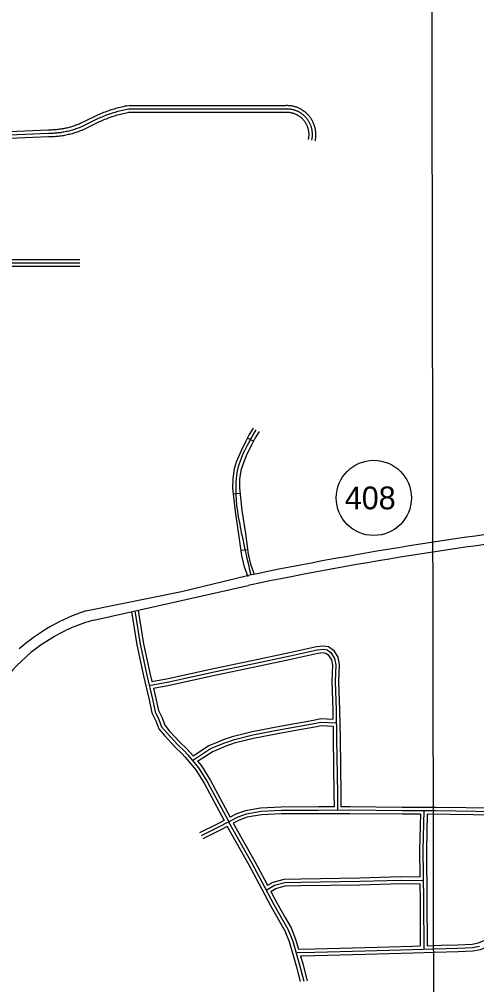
# Model space of a CAD drawing. Extents: x 3313442 to 3351311, y 721974 to 747360.
# Drawn here: x 3341988 to 3343998, y 734863 to 739102 of the extents above; entities that cross this region are included whole.
import ezdxf

# ---------------------------------------------------------------- set-up
doc = ezdxf.new("R2010")
doc.units = 0
for name, color, linetype in [('V-GRID-MAJR', 7, 'Continuous'), ('V-ROAD-CNTR', 7, 'Continuous'), ('V-ROAD-IDEN', 7, 'Continuous')]:
    doc.layers.add(name, color=color, linetype=linetype)

msp = doc.modelspace()

# ---------------------------------------------------------------- linework, layer by layer
at = {"layer": 'V-GRID-MAJR'}
msp.add_spline([(3343822.3, 727389.2), (3343811.7, 733449), (3343801.1, 739510.7), (3343796.8, 742024.4)], degree=3, dxfattribs=at)
at = {"layer": 'V-ROAD-CNTR'}
for p, q in [((3343017.1, 737248.5), (3342990.7, 737262.8)), ((3342958, 737019.8), (3342928.2, 737016.7)), ((3342991.6, 736772.7), (3342961.9, 736768.5))]:
    msp.add_line(p, q, dxfattribs=at)
for points in [[(3342115.7, 738615.1), (3341632.7, 738594.3), (3341421.5, 738585), (3341226.2, 738580.5), (3341106, 738581.3), (3340330.4, 738815.3)], [(3342117, 738585.1), (3341634, 738564.4), (3341422.5, 738555), (3341226.4, 738550.5), (3341101.5, 738551.4), (3340321.8, 738786.6)], [(3342116.4, 738600.1), (3341633.4, 738579.4), (3341422, 738570), (3341226.3, 738565.5), (3341103.7, 738566.3), (3340323.4, 738801.8)], [(3342465.6, 738722), (3342458.9, 738720.7), (3342452, 738719.4), (3342445.2, 738717.9), (3342438.4, 738716.3), (3342431.6, 738714.7), (3342424.8, 738713), (3342418.1, 738711.2), (3342411.4, 738709.3), (3342404.7, 738707.4), (3342398, 738705.4), (3342391.3, 738703.3), (3342384.7, 738701.1), (3342378.1, 738698.8), (3342371.5, 738696.5), (3342365, 738694.1), (3342358.5, 738691.6), (3342352, 738689), (3342345.5, 738686.4), (3342339.1, 738683.6), (3342332.7, 738680.9), (3342326.4, 738678), (3342320.1, 738675), (3342317.1, 738673.7)], [(3342468.4, 738707.3), (3342461.8, 738706), (3342455.1, 738704.7), (3342448.4, 738703.2), (3342441.8, 738701.7), (3342435.2, 738700.1), (3342428.6, 738698.5), (3342422, 738696.7), (3342415.5, 738694.9), (3342408.9, 738693), (3342402.4, 738691), (3342396, 738689), (3342389.5, 738686.9), (3342383.1, 738684.7), (3342376.7, 738682.4), (3342370.3, 738680), (3342363.9, 738677.6), (3342357.6, 738675.1), (3342351.3, 738672.5), (3342345, 738669.9), (3342338.8, 738667.1), (3342332.6, 738664.3), (3342326.4, 738661.5), (3342323.6, 738660.1)], [(3342471.3, 738692.6), (3342464.7, 738691.3), (3342458.2, 738690), (3342451.7, 738688.6), (3342445.2, 738687.1), (3342438.8, 738685.6), (3342432.4, 738684), (3342426, 738682.3), (3342419.6, 738680.5), (3342413.2, 738678.6), (3342406.9, 738676.7), (3342400.6, 738674.7), (3342394.3, 738672.6), (3342388, 738670.5), (3342381.8, 738668.3), (3342375.5, 738666), (3342369.4, 738663.6), (3342363.2, 738661.2), (3342357.1, 738658.7), (3342351, 738656.1), (3342344.9, 738653.4), (3342338.9, 738650.7), (3342332.8, 738647.9), (3342330, 738646.6)], [(3343153.8, 738721.9), (3342468.4, 738722.3)], [(3343153.8, 738706.9), (3342468.4, 738707.3)], [(3343153.8, 738691.9), (3342468.4, 738692.3)], [(3343288.4, 738568.3), (3343289.1, 738571.4), (3343289.6, 738574.7), (3343290.2, 738578.1), (3343290.6, 738581.5), (3343290.9, 738584.8), (3343291.1, 738588.2), (3343291.3, 738591.6), (3343291.3, 738595), (3343291.3, 738598.4), (3343291.2, 738601.8), (3343290.9, 738605.2), (3343290.6, 738608.6), (3343290.2, 738611.9), (3343289.7, 738615.3), (3343289.2, 738618.7), (3343288.5, 738622), (3343287.7, 738625.3), (3343286.9, 738628.6), (3343286, 738631.8), (3343284.9, 738635.1), (3343283.8, 738638.3), (3343282.6, 738641.5), (3343281.4, 738644.6), (3343280, 738647.7), (3343278.6, 738650.8), (3343277.1, 738653.8), (3343275.4, 738656.8), (3343273.8, 738659.8), (3343272, 738662.7), (3343270.2, 738665.5), (3343268.3, 738668.3), (3343266.3, 738671.1), (3343264.2, 738673.8), (3343262.1, 738676.4), (3343259.9, 738679), (3343257.6, 738681.5), (3343255.3, 738684), (3343252.9, 738686.4), (3343250.4, 738688.7), (3343247.9, 738691), (3343245.3, 738693.2), (3343242.6, 738695.3), (3343239.9, 738697.4), (3343237.2, 738699.4), (3343234.4, 738701.3), (3343231.5, 738703.1), (3343228.6, 738704.9), (3343225.7, 738706.6), (3343222.7, 738708.2), (3343219.6, 738709.7), (3343216.6, 738711.1), (3343213.5, 738712.5), (3343210.3, 738713.8), (3343207.1, 738715), (3343203.9, 738716.1), (3343200.7, 738717.1), (3343197.4, 738718), (3343194.1, 738718.9), (3343190.8, 738719.6), (3343187.5, 738720.3), (3343184.1, 738720.9), (3343180.8, 738721.3), (3343177.4, 738721.7), (3343174, 738722), (3343170.6, 738722.3), (3343167.2, 738722.4), (3343163.8, 738722.4), (3343160.4, 738722.4), (3343157.1, 738722.2), (3343153.7, 738722), (3343152.5, 738721.9)], [(3343273.7, 738571.3), (3343274.3, 738574.2), (3343274.8, 738577.2), (3343275.3, 738580.1), (3343275.7, 738583.1), (3343275.9, 738586.1), (3343276.1, 738589.1), (3343276.3, 738592.1), (3343276.3, 738595), (3343276.3, 738598), (3343276.2, 738601), (3343276, 738604), (3343275.7, 738607), (3343275.4, 738610), (3343274.9, 738612.9), (3343274.4, 738615.9), (3343273.8, 738618.8), (3343273.2, 738621.8), (3343272.4, 738624.7), (3343271.6, 738627.5), (3343270.7, 738630.4), (3343269.7, 738633.2), (3343268.7, 738636), (3343267.5, 738638.8), (3343266.3, 738641.5), (3343265.1, 738644.3), (3343263.7, 738646.9), (3343262.3, 738649.6), (3343260.8, 738652.2), (3343259.3, 738654.7), (3343257.7, 738657.3), (3343256, 738659.7), (3343254.2, 738662.2), (3343252.4, 738664.5), (3343250.5, 738666.9), (3343248.6, 738669.1), (3343246.6, 738671.4), (3343244.5, 738673.5), (3343242.4, 738675.7), (3343240.2, 738677.7), (3343238, 738679.7), (3343235.7, 738681.7), (3343233.4, 738683.5), (3343231, 738685.4), (3343228.6, 738687.1), (3343226.1, 738688.8), (3343223.6, 738690.4), (3343221, 738692), (3343218.4, 738693.5), (3343215.8, 738694.9), (3343213.1, 738696.2), (3343210.4, 738697.5), (3343207.6, 738698.7), (3343204.9, 738699.8), (3343202.1, 738700.8), (3343199.2, 738701.8), (3343196.4, 738702.7), (3343193.5, 738703.5), (3343190.6, 738704.3), (3343187.7, 738704.9), (3343184.7, 738705.5), (3343181.8, 738706), (3343178.8, 738706.5), (3343175.8, 738706.8), (3343172.9, 738707.1), (3343169.9, 738707.3), (3343166.9, 738707.4), (3343163.9, 738707.4), (3343160.9, 738707.4), (3343157.9, 738707.2), (3343154.9, 738707), (3343153.8, 738706.9)], [(3343259, 738574.3), (3343259.6, 738577), (3343260, 738579.6), (3343260.4, 738582.2), (3343260.7, 738584.7), (3343261, 738587.3), (3343261.2, 738589.9), (3343261.3, 738592.5), (3343261.3, 738595.1), (3343261.3, 738597.7), (3343261.2, 738600.3), (3343261, 738602.9), (3343260.8, 738605.4), (3343260.5, 738608), (3343260.1, 738610.6), (3343259.7, 738613.1), (3343259.2, 738615.7), (3343258.6, 738618.2), (3343257.9, 738620.7), (3343257.2, 738623.2), (3343256.4, 738625.7), (3343255.6, 738628.1), (3343254.7, 738630.6), (3343253.7, 738633), (3343252.7, 738635.4), (3343251.6, 738637.7), (3343250.4, 738640), (3343249.2, 738642.3), (3343247.9, 738644.6), (3343246.6, 738646.8), (3343245.2, 738649), (3343243.7, 738651.1), (3343242.2, 738653.2), (3343240.6, 738655.3), (3343239, 738657.3), (3343237.3, 738659.3), (3343235.6, 738661.2), (3343233.8, 738663.1), (3343231.9, 738664.9), (3343230.1, 738666.7), (3343228.1, 738668.4), (3343226.2, 738670.1), (3343224.1, 738671.7), (3343222.1, 738673.3), (3343220, 738674.8), (3343217.8, 738676.3), (3343215.6, 738677.7), (3343213.4, 738679), (3343211.2, 738680.3), (3343208.9, 738681.5), (3343206.6, 738682.7), (3343204.2, 738683.8), (3343201.8, 738684.8), (3343199.4, 738685.8), (3343197, 738686.7), (3343194.5, 738687.6), (3343192.1, 738688.3), (3343189.6, 738689.1), (3343187.1, 738689.7), (3343184.5, 738690.3), (3343182, 738690.8), (3343179.4, 738691.2), (3343176.9, 738691.6), (3343174.3, 738691.9), (3343171.7, 738692.1), (3343169.1, 738692.3), (3343166.5, 738692.4), (3343163.9, 738692.4), (3343161.3, 738692.4), (3343158.7, 738692.3), (3343156.1, 738692.1), (3343155.1, 738692)], [(3342256.2, 738643.6), (3342251.3, 738641.6), (3342246.5, 738639.6), (3342241.7, 738637.8), (3342236.8, 738636), (3342232, 738634.2), (3342227.1, 738632.6), (3342222.1, 738631), (3342217.2, 738629.5), (3342212.2, 738628.1), (3342207.2, 738626.7), (3342202.2, 738625.4), (3342197.2, 738624.2), (3342192.1, 738623.1), (3342187.1, 738622), (3342182, 738621), (3342176.9, 738620.1), (3342171.8, 738619.3), (3342166.7, 738618.5), (3342161.6, 738617.8), (3342156.4, 738617.2), (3342151.3, 738616.7), (3342146.1, 738616.2), (3342141, 738615.9), (3342135.8, 738615.5), (3342130.6, 738615.3), (3342125.5, 738615.2), (3342120.3, 738615.1), (3342116.4, 738615.1)], [(3342316.9, 738673.6), (3342255.4, 738643.3)], [(3342323.6, 738660.1), (3342262, 738629.8)], [(3342330.2, 738646.7), (3342268.6, 738616.4)], [(3342262, 738629.8), (3342257, 738627.7), (3342252, 738625.7), (3342247, 738623.7), (3342242, 738621.9), (3342236.9, 738620.1), (3342231.8, 738618.3), (3342226.6, 738616.7), (3342221.5, 738615.1), (3342216.3, 738613.6), (3342211.1, 738612.2), (3342205.8, 738610.9), (3342200.6, 738609.6), (3342195.3, 738608.4), (3342190, 738607.3), (3342184.8, 738606.3), (3342179.4, 738605.3), (3342174.1, 738604.5), (3342168.8, 738603.7), (3342163.4, 738602.9), (3342158.1, 738602.3), (3342152.7, 738601.8), (3342147.3, 738601.3), (3342141.9, 738600.9), (3342136.6, 738600.6), (3342131.2, 738600.3), (3342125.8, 738600.2), (3342120.4, 738600.1), (3342116.4, 738600.1)], [(3342267.9, 738616), (3342262.8, 738613.9), (3342257.6, 738611.8), (3342252.3, 738609.7), (3342247.1, 738607.8), (3342241.8, 738605.9), (3342236.4, 738604.1), (3342231.1, 738602.4), (3342225.7, 738600.7), (3342220.3, 738599.2), (3342214.9, 738597.7), (3342209.5, 738596.3), (3342204, 738595), (3342198.5, 738593.8), (3342193, 738592.6), (3342187.5, 738591.5), (3342182, 738590.5), (3342176.4, 738589.6), (3342170.9, 738588.8), (3342165.3, 738588.1), (3342159.7, 738587.4), (3342154.1, 738586.8), (3342148.5, 738586.3), (3342142.9, 738585.9), (3342137.3, 738585.6), (3342131.7, 738585.3), (3342126.1, 738585.2), (3342120.5, 738585.1), (3342116.4, 738585.1)], [(3340919.9, 738047.5), (3342254.3, 738047.3)], [(3340919.9, 738032.5), (3342254.3, 738032.3)], [(3340919.9, 738017.5), (3342254.3, 738017.3)], [(3343015.7, 737306.7), (3342999, 737278.2), (3342983.2, 737248.9), (3342961, 737204.1), (3342941.5, 737156.3), (3342933, 737127.7), (3342925.9, 737085.1), (3342925.5, 737042.5), (3342936.2, 736940.1), (3342951.9, 736838.7), (3342964.8, 736747.6), (3342975.2, 736701.1), (3342992.5, 736655.1)], [(3343041.6, 737291.6), (3343025.2, 737263.5), (3343009.9, 737235.1), (3342988.3, 737191.7), (3342969.8, 737146.4), (3342962.2, 737121), (3342955.9, 737082.5), (3342955.5, 737043.9), (3342965.9, 736944), (3342981.5, 736843.1), (3342994.4, 736752.9), (3343004, 736709.7), (3343020.6, 736665.7)], [(3342280.8, 736503.6), (3342700.9, 736589.2), (3342985.8, 736657.5)], [(3342315.6, 736463.2), (3342994.5, 736615.8)], [(3342480.7, 736501.1), (3342505, 736354.4), (3342533.8, 736218.5), (3342558.8, 736113.2), (3342571.3, 736055.9), (3342588, 736021.8), (3342600.8, 735986.7), (3342626.5, 735956.5), (3342672.4, 735906.9), (3342703, 735877.6), (3342717.2, 735862), (3342764.2, 735806.6), (3342802.3, 735744), (3342888, 735583.6)], [(3342495.5, 736503.6), (3342519.8, 736357.1), (3342548.4, 736221.7), (3342573.4, 736116.5), (3342585.6, 736060.9), (3342601.8, 736027.7), (3342613.9, 735994.4), (3342637.7, 735966.5), (3342683.1, 735917.5), (3342713.8, 735888.1), (3342728.5, 735871.9), (3342776.4, 735815.4), (3342815.4, 735751.5), (3342905.4, 735582.9), (3342907.9, 735577.2), (3343010.6, 735396.4), (3343054.6, 735313.9), (3343106, 735214.9), (3343144.7, 735147.7), (3343168.8, 735105.9), (3343188.1, 735057.8), (3343220, 734949.6), (3343237.8, 734878.6)], [(3342510.3, 736506.1), (3342534.5, 736359.9), (3342563, 736225), (3342570.5, 736193.7)], [(3342570.5, 736193.7), (3342642.7, 736207.4), (3342840.9, 736250.4), (3343009.5, 736286), (3343175.6, 736321.7), (3343294.8, 736348.1), (3343324.9, 736350.6), (3343346.3, 736347.6), (3343368.1, 736331.8), (3343387.8, 736300.7), (3343394.1, 736268), (3343391.2, 736194.5), (3343395.8, 736068.4), (3343397.6, 735943.3), (3343400.7, 735701.2), (3343401.7, 735643.2)], [(3342559.2, 736176.3), (3342645.7, 736192.7), (3342844.1, 736235.8), (3343012.6, 736271.3), (3343178.7, 736307.1), (3343297, 736333.2), (3343324.5, 736335.6), (3343340.5, 736333.3), (3343357, 736321.3), (3343373.6, 736295.1), (3343379, 736266.8), (3343376.1, 736194.5), (3343380.8, 736068.1), (3343382.6, 735943.1), (3343385.7, 735701), (3343387, 735628.9)], [(3342577.4, 736164.5), (3342648.7, 736177.9), (3342847.2, 736221.1), (3343015.7, 736256.6), (3343181.9, 736292.4), (3343299.3, 736318.3), (3343324, 736320.5), (3343334.7, 736318.9), (3343345.8, 736310.8), (3343359.4, 736289.5), (3343363.9, 736265.7), (3343361.1, 736194.6), (3343365.8, 736067.7), (3343366.4, 736028.1)], [(3342577.4, 736164.5), (3342588, 736119.9), (3342599.9, 736065.9), (3342615.6, 736033.6), (3342627.1, 736002), (3342648.9, 735976.4), (3342693.8, 735928), (3342724.5, 735898.6), (3342752.9, 735867.5)], [(3342751.4, 735844.9), (3342753.5, 735850), (3342828.3, 735899), (3342858.3, 735910.8), (3342891.4, 735925), (3342934.4, 735939.8), (3343014.3, 735960.3), (3343136, 735982.9), (3343226.2, 735998.9), (3343283.7, 736010), (3343313.6, 736016), (3343381.6, 736012.3), (3343380.9, 736015)], [(3342752.9, 735867.5), (3342821.4, 735912.4), (3342852.6, 735924.7), (3342886, 735939), (3342930, 735954.2), (3343011.1, 735975), (3343133.3, 735997.6), (3343223.4, 736013.7), (3343280.9, 736024.7), (3343312.5, 736031), (3343366.4, 736028.1)], [(3342771.8, 735844), (3342835.3, 735885.6), (3342864, 735896.9), (3342896.8, 735911), (3342938.7, 735925.4), (3343017.6, 735945.7), (3343138.6, 735968.1), (3343228.9, 735984.2), (3343286.6, 735995.3), (3343314.6, 736000.9), (3343366.8, 735998.1)], [(3343366.8, 735998.1), (3343367.6, 735942.9), (3343370.7, 735700.7), (3343371.7, 735643.1)], [(3342771.8, 735844), (3342788.6, 735824.2), (3342828.4, 735758.9), (3342914.5, 735597.6)], [(3343371.7, 735643.1), (3343300.8, 735642.8), (3343139.3, 735642.3), (3343048.8, 735637.9), (3342981.5, 735626.6), (3342942.8, 735612.5), (3342914.5, 735597.6)], [(3345171.7, 735494.1), (3345084.3, 735491.3), (3344945.3, 735487), (3344867.6, 735486.3), (3344823.5, 735486.6), (3344771.9, 735496.5), (3344716.5, 735517.1), (3344650.8, 735555.9), (3344575.9, 735592), (3344527.3, 735611.3), (3344467.9, 735626.9), (3344387.3, 735633.7), (3344227.9, 735632.7), (3344084.6, 735637.1), (3343817.5, 735641.3), (3343670.2, 735641.1), (3343441.3, 735643.3), (3343401.7, 735643.2)], [(3344084.2, 735622.2), (3343817.4, 735626.3), (3343670.2, 735626.1), (3343441.2, 735628.3), (3343300.8, 735627.8), (3343139.7, 735627.3), (3343050.4, 735622.9), (3342985.4, 735612), (3342948.9, 735598.7), (3342864, 735554.1), (3342787.5, 735515.8)], [(3343750.8, 735611.2), (3343670.1, 735611.1), (3343441.2, 735613.3), (3343300.9, 735612.8), (3343140.1, 735612.3), (3343052, 735608), (3342989.2, 735597.5), (3342955, 735585), (3342928.6, 735571.1)], [(3343750.8, 735611.2), (3343747, 735454.8), (3343748.2, 735335.6)], [(3343766.2, 735627.1), (3343762, 735454.7), (3343764.3, 735230), (3343765.1, 735018.3)], [(3343780.8, 735611.9), (3343777, 735454.6), (3343779.3, 735230.1), (3343780.1, 735033.8)], [(3344158.9, 735604.8), (3344083.9, 735607.2), (3343780.8, 735611.9)], [(3342888, 735583.6), (3342857.1, 735567.4), (3342780.8, 735529.2)], [(3342902.1, 735557.1), (3342870.8, 735540.7), (3342794.2, 735502.4)], [(3342902.1, 735557.1), (3342997.5, 735389.1), (3343041.3, 735306.9), (3343092.9, 735207.7), (3343131.7, 735140.2), (3343155.2, 735099.3), (3343173.9, 735052.9), (3343205.5, 734945.6), (3343222.7, 734877)], [(3342928.6, 735571.1), (3343023.8, 735403.6), (3343067.8, 735320.9), (3343079.2, 735299)], [(3343079.2, 735299), (3343104.1, 735313), (3343152.1, 735326.1), (3343225.1, 735328), (3343483.7, 735331.6), (3343664.3, 735336.9), (3343748.2, 735335.6)], [(3343073.1, 735278.3), (3343109.8, 735299), (3343154.3, 735311.1), (3343225.4, 735313.1), (3343484, 735316.6), (3343664.5, 735321.9), (3343763.4, 735320.3)], [(3343093.1, 735272.4), (3343115.5, 735285), (3343156.5, 735296.2), (3343225.8, 735298.1), (3343484.3, 735301.6), (3343664.6, 735306.9), (3343748.5, 735305.6)], [(3343748.5, 735305.6), (3343749.3, 735229.9), (3343750.1, 735033)], [(3343093.1, 735272.4), (3343119.2, 735222.2), (3343157.7, 735155.2), (3343182.3, 735112.4), (3343202.3, 735062.8), (3343215.2, 735018.8)], [(3343224, 734989), (3343286.6, 734990), (3343509, 734996.4), (3343716.8, 735002), (3343812.1, 735004.7), (3343916, 735007.8), (3343981.5, 735010.9), (3344014.3, 735017.6), (3344055.4, 735034.4), (3344089.9, 735047), (3344115.7, 735054.7), (3344141.4, 735056.5), (3344184.3, 735057.6), (3344310.1, 735061.8), (3344464.6, 735067.3), (3344645.9, 735073.4), (3344941, 735083.9), (3345186.9, 735091.1)], [(3343842.4, 735035.6), (3343914.9, 735037.8), (3343977.7, 735040.7), (3344005.5, 735046.5), (3344044.6, 735062.4), (3344080.4, 735075.5), (3344110.3, 735084.4), (3344140, 735086.4), (3344183.4, 735087.6), (3344309.1, 735091.8), (3344356.4, 735093.5)], [(3343209.8, 735003.8), (3343286.3, 735005), (3343508.6, 735011.4), (3343716.4, 735017), (3343811.7, 735019.7), (3343915.4, 735022.8), (3343979.6, 735025.8), (3344009.9, 735032)], [(3343215.2, 735018.8), (3343285.9, 735020), (3343508.2, 735026.4), (3343716, 735032), (3343750.1, 735033)], [(3343780.1, 735033.8), (3343811.3, 735034.7), (3343842.4, 735035.6)], [(3343224, 734989), (3343234.4, 734953.5), (3343252.8, 734880.2)]]:
    msp.add_lwpolyline(points, dxfattribs=at)
for centre, radius, start, end in [((3346183.2, 721255.9), 15730, 96.06455, 101.72818), ((3346183.2, 721255.9), 15687.4, 96.06455, 101.72818), ((3342533.2, 735720.7), 822.6, 107.8678, 131.469), ((3342489.5, 735801.8), 683.9, 104.7306, 121.5565), ((3342482.8, 735779.7), 699.4, 120.1437, 156.7864)]:
    msp.add_arc(centre, radius, start, end, dxfattribs=at)
msp.add_spline([(3343006.5, 736660.4), (3342966.7, 736840.9), (3342940.5, 737043.2), (3342955.7, 737151.4), (3342996.6, 737242), (3343028.6, 737299.1)], degree=3, dxfattribs=at)
at = {"layer": 'V-ROAD-IDEN'}
msp.add_circle((3343545.9, 737000), 165, dxfattribs=at)

# ---------------------------------------------------------------- texts
msp.add_text('408', height=100, dxfattribs=at).set_placement((3343418.7, 736950))

doc.saveas('drawing.dxf')
